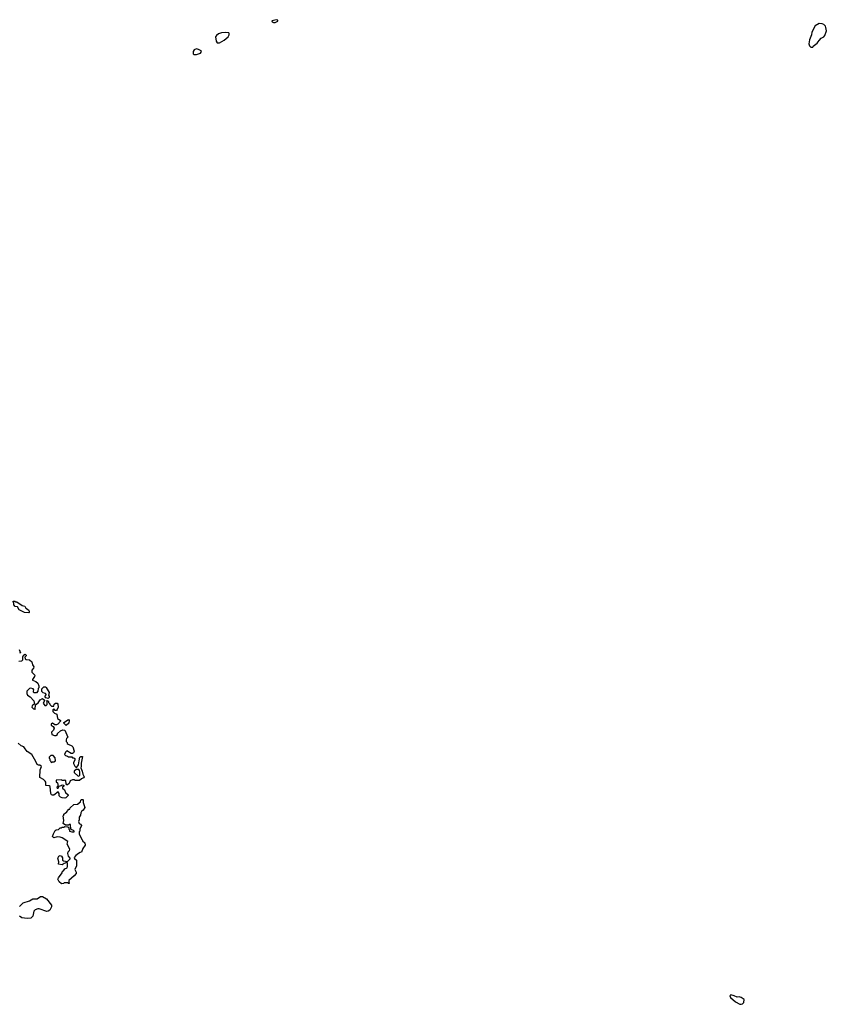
# Model space of a CAD drawing. Extents: x 1966327 to 2147849, y 395140 to 552178.
# Tile 267 of 316: x 2086296 to 2097888, y 401426 to 415573. Entities that reach past the tile are written whole.
import ezdxf

# ---------------------------------------------------------------- set-up
doc = ezdxf.new("R2010")
doc.units = 0

msp = doc.modelspace()

# ---------------------------------------------------------------- linework, layer by layer
at = {"layer": '0CON20XD'}
for points in [[(2089965, 415533), (2090006, 415554), (2090006, 415566), (2089985, 415573), (2089920, 415555), (2089923, 415543), (2089944, 415534), (2089965, 415533)], [(2097695, 415180), (2097700, 415195), (2097756, 415234), (2097784, 415276), (2097814, 415306), (2097853, 415327), (2097868, 415345), (2097888, 415415), (2097882, 415462), (2097875, 415480), (2097853, 415503), (2097826, 415516), (2097785, 415520), (2097726, 415484), (2097680, 415395), (2097676, 415354), (2097648, 415285), (2097638, 415225), (2097645, 415200), (2097665, 415180), (2097695, 415180)], [(2089165, 415242), (2089235, 415277), (2089292, 415328), (2089308, 415355), (2089308, 415375), (2089300, 415385), (2089255, 415391), (2089195, 415384), (2089155, 415370), (2089123, 415345), (2089111, 415325), (2089117, 415265), (2089135, 415243), (2089165, 415242)], [(2088805, 415073), (2088835, 415074), (2088896, 415094), (2088907, 415115), (2088902, 415125), (2088865, 415146), (2088835, 415153), (2088805, 415140), (2088788, 415115), (2088790, 415085), (2088805, 415073)], [(2086425, 407052), (2086365, 407057), (2086335, 407068), (2086290, 407095), (2086266, 407136), (2086233, 407143), (2086210, 407165), (2086210, 407195), (2086200, 407205), (2086202, 407218), (2086225, 407220), (2086235, 407210), (2086255, 407208), (2086330, 407155), (2086370, 407145), (2086385, 407120), (2086420, 407095), (2086430, 407075), (2086430, 407055), (2086425, 407052)], [(2086285, 406358), (2086327, 406363), (2086340, 406375), (2086340, 406425), (2086350, 406435), (2086350, 406445), (2086375, 406458), (2086390, 406445), (2086390, 406435), (2086370, 406415), (2086372, 406392), (2086391, 406381), (2086436, 406376), (2086468, 406345), (2086480, 406305), (2086498, 406275), (2086492, 406255), (2086468, 406225), (2086468, 406198), (2086486, 406186), (2086512, 406155), (2086508, 406135), (2086480, 406095), (2086480, 406085), (2086530, 406065), (2086555, 406040), (2086572, 406002), (2086570, 405975), (2086560, 405965), (2086558, 405925), (2086535, 405902), (2086505, 405902), (2086495, 405910), (2086492, 405925), (2086500, 405945), (2086487, 405957), (2086458, 405968), (2086435, 405964), (2086396, 405925), (2086397, 405893), (2086406, 405866), (2086445, 405842), (2086500, 405785), (2086510, 405745), (2086474, 405716), (2086470, 405695), (2086495, 405670), (2086505, 405670), (2086515, 405660), (2086520, 405665), (2086522, 405728), (2086560, 405760), (2086591, 405799), (2086625, 405820), (2086650, 405795), (2086650, 405785), (2086632, 405755), (2086655, 405720), (2086675, 405720), (2086690, 405735), (2086690, 405775), (2086680, 405785), (2086685, 405790), (2086698, 405788), (2086710, 405775), (2086710, 405765), (2086730, 405745), (2086730, 405735), (2086755, 405710), (2086788, 405712), (2086793, 405737), (2086808, 405752), (2086832, 405752), (2086845, 405740), (2086850, 405695), (2086835, 405660), (2086825, 405650), (2086805, 405650), (2086785, 405670), (2086770, 405655), (2086770, 405635), (2086795, 405610), (2086830, 405595), (2086840, 405535), (2086852, 405522), (2086865, 405520), (2086880, 405505), (2086880, 405495), (2086845, 405450), (2086827, 405443), (2086803, 405443), (2086765, 405468), (2086750, 405455), (2086750, 405435), (2086777, 405417), (2086792, 405395), (2086783, 405367), (2086753, 405337), (2086758, 405305), (2086795, 405287), (2086815, 405288), (2086840, 405305), (2086840, 405315), (2086880, 405355), (2086915, 405370), (2086943, 405363), (2086988, 405265), (2086970, 405245), (2086962, 405225), (2086963, 405203), (2086978, 405188), (2086980, 405175), (2086992, 405162), (2087045, 405140), (2087060, 405125), (2087077, 405065), (2087069, 405041), (2087055, 405032), (2087035, 405032), (2086975, 405070), (2086955, 405050), (2086940, 405015), (2086952, 405002), (2086985, 404990), (2086995, 404980), (2087045, 404980), (2087055, 404970), (2087075, 404970), (2087088, 404958), (2087090, 404935), (2087068, 404902), (2087068, 404885), (2087087, 404847), (2087105, 404830), (2087118, 404832), (2087142, 404865), (2087148, 404925), (2087160, 404975), (2087175, 404988), (2087198, 404988), (2087178, 404892), (2087180, 404845), (2087172, 404825), (2087193, 404775), (2087201, 404731), (2087220, 404695), (2087215, 404680), (2087183, 404667), (2087157, 404643), (2087095, 404640), (2087085, 404650), (2087055, 404652), (2087022, 404635), (2087005, 404600), (2086985, 404580), (2086975, 404580), (2086962, 404592), (2086960, 404635), (2086945, 404650), (2086935, 404640), (2086905, 404640), (2086895, 404650), (2086822, 404648), (2086820, 404625), (2086837, 404607), (2086843, 404585), (2086842, 404558), (2086830, 404545), (2086835, 404530), (2086848, 404532), (2086865, 404560), (2086892, 404568), (2086905, 404580), (2086930, 404575), (2086928, 404562), (2086910, 404545), (2086913, 404533), (2086938, 404508), (2086955, 404470), (2086990, 404435), (2086990, 404425), (2086978, 404412), (2086958, 404392), (2086945, 404390), (2086905, 404392), (2086881, 404401), (2086865, 404420), (2086862, 404455), (2086848, 404478), (2086785, 404433), (2086765, 404430), (2086752, 404435), (2086744, 404454), (2086732, 404555), (2086720, 404565), (2086670, 404570), (2086669, 404619), (2086663, 404633), (2086637, 404657), (2086584, 404684), (2086590, 404795), (2086608, 404845), (2086585, 404862), (2086564, 404864), (2086545, 404873), (2086527, 404917), (2086470, 405015), (2086405, 405060), (2086374, 405095), (2086356, 405126), (2086315, 405141), (2086275, 405176)], [(2086290, 406525), (2086308, 406475), (2086295, 406470)], [(2086705, 405820), (2086672, 405832), (2086660, 405845), (2086662, 405858), (2086678, 405872), (2086678, 405878), (2086665, 405890), (2086635, 405900), (2086613, 405923), (2086613, 405957), (2086645, 405990), (2086665, 405990), (2086678, 405978), (2086718, 405905), (2086710, 405865), (2086717, 405857), (2086720, 405835), (2086705, 405820)], [(2086965, 405432), (2086930, 405465), (2086930, 405475), (2086995, 405520), (2087008, 405505), (2087002, 405468), (2086965, 405432)], [(2086755, 404900), (2086765, 404910), (2086785, 404910), (2086810, 404925), (2086807, 404967), (2086775, 405000), (2086745, 405000), (2086720, 404975), (2086720, 404965), (2086730, 404955), (2086730, 404935), (2086740, 404925), (2086742, 404912), (2086755, 404900)], [(2087135, 404702), (2087160, 404715), (2087162, 404765), (2087157, 404787), (2087145, 404800), (2087105, 404800), (2087080, 404775), (2087080, 404755), (2087135, 404702)], [(2086895, 403158), (2086865, 403187), (2086844, 403225), (2086851, 403245), (2086906, 403314), (2086913, 403337), (2086926, 403344), (2086945, 403372), (2086980, 403385), (2086983, 403405), (2086982, 403452), (2086972, 403462), (2086935, 403450), (2086905, 403431), (2086852, 403442), (2086858, 403475), (2086842, 403525), (2086856, 403554), (2086875, 403562), (2086895, 403553), (2086912, 403532), (2086913, 403495), (2086927, 403487), (2086985, 403480), (2087020, 403515), (2087020, 403525), (2086997, 403555), (2086987, 403595), (2086990, 403615), (2087010, 403635), (2087017, 403655), (2086977, 403725), (2086988, 403765), (2086905, 403818), (2086878, 403828), (2086835, 403833), (2086786, 403816), (2086768, 403835), (2086780, 403875), (2086805, 403922), (2086818, 403932), (2086855, 403940), (2086875, 403960), (2086895, 403960), (2086905, 403970), (2086935, 403970), (2086945, 403980), (2086988, 403978), (2087000, 403965), (2087000, 403945), (2087010, 403935), (2087013, 403913), (2087045, 403903), (2087080, 403905), (2087080, 403915), (2087070, 403925), (2087043, 403933), (2087030, 403945), (2087025, 404010), (2087008, 404012), (2086995, 404000), (2086955, 404000), (2086920, 404025), (2086928, 404065), (2086920, 404135), (2086930, 404145), (2086932, 404158), (2086952, 404178), (2086968, 404182), (2086980, 404195), (2086982, 404208), (2087002, 404228), (2087018, 404232), (2087022, 404248), (2087072, 404298), (2087125, 404300), (2087170, 404335), (2087173, 404357), (2087183, 404367), (2087205, 404370), (2087210, 404365), (2087208, 404325), (2087232, 404255), (2087206, 404214), (2087183, 404197), (2087173, 404177), (2087170, 404145), (2087150, 404115), (2087150, 404075), (2087140, 404055), (2087152, 404025), (2087170, 404015), (2087182, 403995), (2087162, 403945), (2087160, 403915), (2087150, 403905), (2087152, 403875), (2087190, 403795), (2087200, 403785), (2087200, 403775), (2087230, 403745), (2087237, 403715), (2087203, 403665), (2087185, 403610), (2087163, 403607), (2087140, 403595), (2087104, 403566), (2087080, 403535), (2087082, 403522), (2087110, 403495), (2087110, 403415), (2087088, 403365), (2087107, 403325), (2087108, 403305), (2087079, 403271), (2087000, 403205), (2087000, 403175), (2087010, 403165), (2087005, 403160), (2086995, 403160), (2086985, 403170), (2086935, 403170), (2086925, 403160), (2086895, 403158)], [(2086295, 402830), (2086345, 402886), (2086435, 402911), (2086485, 402940), (2086545, 402941), (2086595, 402976), (2086623, 402973), (2086680, 402940), (2086752, 402852), (2086754, 402826), (2086729, 402781), (2086707, 402763), (2086685, 402760), (2086575, 402797), (2086555, 402797), (2086520, 402785), (2086498, 402765), (2086486, 402694), (2086455, 402662), (2086405, 402658)], [(2086405, 402658), (2086325, 402670), (2086292, 402695)], [(2096665, 401426), (2096685, 401434), (2096700, 401450), (2096706, 401495), (2096665, 401526), (2096635, 401534), (2096605, 401531), (2096565, 401549), (2096515, 401560), (2096503, 401547), (2096513, 401525), (2096584, 401464), (2096645, 401429), (2096665, 401426)]]:
    msp.add_lwpolyline(points, dxfattribs=at)

doc.saveas('drawing.dxf')
